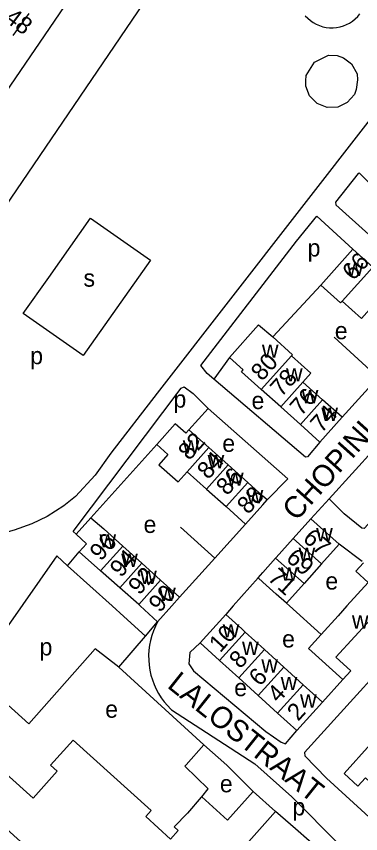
# Model space of a CAD drawing. Extents: x 159045 to 160918, y 380454 to 382516.
# Drawn here: x 159439.6 to 159519.6, y 381697.2 to 381886.8 of the extents above; entities that cross this region are included whole.
import ezdxf

# ---------------------------------------------------------------- set-up
doc = ezdxf.new("R2010")
doc.units = 0
for name, color, linetype in [('BLT_Basislijn', 7, 'Continuous'), ('BLT_Bebouwing', 7, 'Continuous'), ('BLT_Centroide', 7, 'Continuous'), ('BLT_Huisnummer', 7, 'Continuous'), ('BLT_Huisnummer_ tussenligend', 7, 'Continuous'), ('BLT_Onderverdeling_panden', 7, 'Continuous'), ('BLT_Straatnaam', 7, 'Continuous')]:
    doc.layers.add(name, color=color, linetype=linetype)

msp = doc.modelspace()

# ---------------------------------------------------------------- linework, layer by layer
at = {"layer": 'BLT_Basislijn'}
for p, q in [((159499.2, 381812.45), (159510.38, 381824.48)), ((159513.46, 381812.35), (159523.74, 381802.99)), ((159489.15, 381807.67), (159485.53, 381802.65)), ((159523.74, 381802.99), (159515.37, 381793.8)), ((159479.75, 381790.88), (159484.21, 381795.8)), ((159456.94, 381770.48), (159472.26, 381787.47)), ((159508.03, 381770.22), (159512.29, 381774.89)), ((159485.77, 381761.1), (159492.9, 381768.99)), ((159477.78, 381768.31), (159485.77, 381761.1)), ((159519.96, 381760.31), (159514.64, 381764.31)), ((159451.55, 381759.34), (159449.06, 381761.67)), ((159451.55, 381759.34), (159454.27, 381762.54)), ((159451.55, 381759.34), (159461.88, 381750)), ((159477.56, 381752.02), (159485.77, 381761.1)), ((159495.79, 381756.53), (159490.04, 381750)), ((159461.88, 381750), (159464.62, 381747.53)), ((159503.1, 381750), (159502.4, 381750.63)), ((159510.48, 381743.39), (159503.1, 381750)), ((159464.62, 381747.53), (159469.63, 381743)), ((159469.63, 381743), (159472.47, 381746.34)), ((159463.49, 381735.78), (159469.63, 381743)), ((159457.99, 381740.04), (159442.55, 381722.63)), ((159463.49, 381735.78), (159457.99, 381740.04)), ((159483.23, 381717.8), (159463.49, 381735.78)), ((159429.74, 381734.19), (159442.55, 381722.63)), ((159515.49, 381732.94), (159510.79, 381727.64)), ((159488.53, 381713.09), (159483.23, 381717.8)), ((159488.53, 381713.09), (159494.66, 381706.97)), ((159504.49, 381698.29), (159499.86, 381702.3)), ((159514.32, 381689.75), (159504.49, 381698.29))]:
    msp.add_line(p, q, dxfattribs=at)
for points in [[(159502.97, 381935.96), (159489.03, 381918.13), (159477.2, 381901.74), (159431.57, 381834.71), (159406.92, 381794.94), (159403.57, 381788.28), (159398.17, 381779.46), (159394.2, 381769.35), (159393.17, 381763.14)], [(159405.72, 381871.1), (159406.33, 381870.68), (159423.49, 381858.24), (159426.14, 381856.65), (159428.26, 381856.8), (159430.29, 381859.16), (159450.81, 381889.15)], [(159506.78, 381886.96), (159507.34, 381886.38), (159507.95, 381885.86), (159508.62, 381885.4), (159509.32, 381885), (159510.07, 381884.68), (159510.84, 381884.43), (159511.63, 381884.26), (159512.43, 381884.17), (159513.24, 381884.16), (159514.04, 381884.23), (159514.84, 381884.38), (159515.62, 381884.61), (159516.37, 381884.91), (159517.08, 381885.28), (159517.76, 381885.73), (159518.39, 381886.23), (159518.96, 381886.8), (159519.48, 381887.42)], [(159517.38, 381867.77), (159516.53, 381866.85), (159514.31, 381865.77), (159511.85, 381865.72), (159510.69, 381866.16), (159509.54, 381866.6), (159507.74, 381868.38), (159506.88, 381870.61), (159506.92, 381871.87), (159506.96, 381873.13), (159508.89, 381876.22), (159512.13, 381877.83), (159514.16, 381877.74), (159515.65, 381877.24), (159517.52, 381875.79), (159518.81, 381873.46), (159518.93, 381872.12), (159518.61, 381869.85), (159518.22, 381868.69), (159517.38, 381867.77)], [(159522.41, 381863.71), (159472.38, 381799.37)], [(159526.08, 381843.82), (159519.34, 381850.45), (159519.02, 381850.4), (159513.78, 381843.71), (159513.9, 381843.1), (159529.21, 381829.29), (159532.16, 381827.01), (159532.54, 381827.01), (159537.36, 381831.96), (159537.45, 381832.64), (159526.08, 381843.82)], [(159455.18, 381808.15), (159441.26, 381817.9), (159447.17, 381826.27), (159456.89, 381840.03), (159470.78, 381830.27), (159455.18, 381808.15)], [(159485.53, 381802.65), (159483.97, 381803.92), (159482.48, 381805.79), (159504.73, 381834.66), (159509.48, 381840.43), (159517.84, 381832.77)], [(159512.29, 381774.89), (159539.04, 381804.23), (159547.11, 381812.6), (159548.72, 381812.44), (159555.91, 381806.36)], [(159555.91, 381806.36), (159520.46, 381767.98), (159519.92, 381768.08), (159515.83, 381771.39), (159512.29, 381774.89)], [(159510.19, 381788.02), (159507.28, 381784.59), (159506.8, 381784.55), (159485.53, 381802.65)], [(159472.38, 381799.37), (159461.57, 381785.48), (159457.99, 381780.36), (159453.35, 381775.39), (159450.65, 381773.26), (159446.77, 381770.78), (159443.27, 381769.1), (159439.17, 381767.63), (159429.28, 381764.9), (159421.64, 381763.71), (159393.17, 381763.14)], [(159453.51, 381766.64), (159452.87, 381767.28), (159477.9, 381800.52), (159478.64, 381800.84), (159480.69, 381799.32), (159484.04, 381795.95), (159484.21, 381795.8)], [(159497.93, 381774.6), (159502.71, 381779.5), (159484.21, 381795.8)], [(159449.06, 381761.67), (159429.74, 381734.19)], [(159534.68, 381746.95), (159506.62, 381716.02), (159506.68, 381715.24), (159511.71, 381710.04), (159522.46, 381700.23), (159524.85, 381700.15), (159525.8, 381700.5), (159570.94, 381750)], [(159472.47, 381746.34), (159471.94, 381745.3), (159471.49, 381744.23), (159471.11, 381743.14), (159470.81, 381742.02), (159470.59, 381740.88), (159470.44, 381739.73), (159470.38, 381738.57), (159470.39, 381737.41), (159470.49, 381736.26), (159470.66, 381735.11), (159470.92, 381733.98), (159471.24, 381732.87), (159471.65, 381731.78), (159472.13, 381730.72), (159472.68, 381729.7), (159473.3, 381728.72), (159473.99, 381727.79), (159474.74, 381726.91), (159475.55, 381726.07), (159475.72, 381725.91)], [(159482.34, 381741.46), (159479.98, 381739.19), (159479.68, 381736.55), (159480.81, 381734.98), (159497.6, 381720.88), (159501.15, 381718.41), (159502.14, 381718.01), (159504.83, 381721.07)], [(159475.72, 381725.91), (159488.03, 381717.93), (159495.02, 381713.36)], [(159483.23, 381717.8), (159479.11, 381713.17), (159478.78, 381712.81)], [(159482.74, 381705.67), (159484.19, 381707.53), (159478.78, 381712.81)], [(159495.02, 381713.36), (159503.61, 381705.69), (159514.77, 381694.53)]]:
    msp.add_lwpolyline(points, dxfattribs=at)
at = {"layer": 'BLT_Bebouwing'}
for p, q in [((159442.57, 381887.47), (159438.8, 381882.43)), ((159510.38, 381824.48), (159517.84, 381832.77)), ((159517.84, 381832.77), (159522.43, 381828.64)), ((159496.51, 381800.27), (159491.95, 381804.35)), ((159510.8, 381797.88), (159506.23, 381801.95)), ((159501.07, 381796.18), (159496.51, 381800.27)), ((159515.37, 381793.8), (159510.8, 381797.88)), ((159501.07, 381796.18), (159505.63, 381792.1)), ((159510.19, 381788.02), (159515.37, 381793.8)), ((159505.63, 381792.1), (159510.19, 381788.02)), ((159484.35, 381786.76), (159479.75, 381790.88)), ((159488.84, 381782.74), (159484.35, 381786.76)), ((159493.39, 381778.67), (159488.84, 381782.74)), ((159479.33, 381781.14), (159483.81, 381777.12)), ((159483.81, 381777.12), (159488.36, 381773.05)), ((159488.36, 381773.05), (159492.9, 381768.99)), ((159503.95, 381765.66), (159508.03, 381770.22)), ((159508.03, 381770.22), (159514.64, 381764.31)), ((159459.99, 381767.89), (159464.38, 381763.92)), ((159464.38, 381763.92), (159468.77, 381759.95)), ((159514.64, 381764.31), (159510.56, 381759.75)), ((159459.22, 381758.15), (159454.27, 381762.54)), ((159468.77, 381759.95), (159473.17, 381755.99)), ((159510.56, 381759.75), (159506.48, 381755.19)), ((159463.65, 381754.23), (159459.22, 381758.15)), ((159473.17, 381755.99), (159477.56, 381752.02)), ((159468.08, 381750.31), (159463.65, 381754.23)), ((159506.48, 381755.19), (159502.4, 381750.63)), ((159477.56, 381752.02), (159475.75, 381750)), ((159468.42, 381750), (159468.08, 381750.31)), ((159472.47, 381746.34), (159468.42, 381750)), ((159475.75, 381750), (159472.47, 381746.34)), ((159490.04, 381750), (159488.31, 381748.04)), ((159482.34, 381741.46), (159488.31, 381748.04)), ((159492.81, 381743.96), (159497.31, 381739.88)), ((159486.84, 381737.38), (159482.34, 381741.46)), ((159491.34, 381733.3), (159486.84, 381737.38)), ((159501.8, 381735.8), (159506.3, 381731.72)), ((159495.83, 381729.23), (159491.34, 381733.3)), ((159506.3, 381731.72), (159510.79, 381727.64)), ((159500.33, 381725.15), (159495.83, 381729.23)), ((159510.79, 381727.64), (159504.83, 381721.07)), ((159504.83, 381721.07), (159500.33, 381725.15)), ((159499.86, 381702.3), (159494.66, 381706.97))]:
    msp.add_line(p, q, dxfattribs=at)
for points in [[(159515.35, 381820.77), (159514.96, 381820.34), (159510.38, 381824.48)], [(159521.69, 381818.83), (159519.82, 381816.75), (159515.35, 381820.77)], [(159489.15, 381807.67), (159495.92, 381815.23), (159499.2, 381812.45)], [(159499.2, 381812.45), (159503.81, 381808.32), (159503.58, 381808.07)], [(159491.95, 381804.35), (159492.35, 381804.8), (159489.15, 381807.67)], [(159506.23, 381801.95), (159508.09, 381804.03), (159503.58, 381808.07)], [(159479.75, 381790.88), (159479.05, 381790.09), (159476.58, 381792.3), (159472.26, 381787.47)], [(159472.26, 381787.47), (159474.82, 381785.17), (159472.76, 381782.77)], [(159472.76, 381782.77), (159473.98, 381781.67), (159477.22, 381778.78), (159479.33, 381781.14)], [(159497.93, 381774.6), (159496.93, 381775.5), (159493.39, 381778.67)], [(159492.9, 381768.99), (159496.93, 381773.48), (159497.93, 381774.6)], [(159453.51, 381766.64), (159456.94, 381770.48)], [(159456.94, 381770.48), (159459.99, 381767.89)], [(159454.27, 381762.54), (159455.97, 381764.44), (159453.51, 381766.64)], [(159499.88, 381761.1), (159500, 381761.23), (159503.95, 381765.66)], [(159495.79, 381756.53), (159496.93, 381757.8), (159499.88, 381761.1)], [(159516.43, 381750), (159521.4, 381755.48), (159518.5, 381758.1), (159520.26, 381760.04)], [(159502.4, 381750.63), (159500, 381752.77), (159496.93, 381755.51), (159495.79, 381756.53)], [(159516.43, 381750), (159514.39, 381747.74), (159510.48, 381743.39)], [(159515.49, 381732.94), (159517.34, 381734.98), (159513.89, 381738.11), (159522.66, 381747.74), (159524.71, 381750)], [(159488.31, 381748.04), (159492.01, 381744.68), (159492.81, 381743.96)], [(159510.48, 381743.39), (159507.55, 381740.15), (159515.49, 381732.94)], [(159497.31, 381739.88), (159500, 381737.44), (159501.8, 381735.8)], [(159477.24, 381697.88), (159475.49, 381695.9), (159469.69, 381701.11), (159470.95, 381702.56), (159452.81, 381718.89), (159447.57, 381713.08), (159449.14, 381711.66), (159443.55, 381705.43)], [(159521.96, 381717.94), (159515.77, 381711.09), (159518.99, 381708.17), (159520.74, 381710.09), (159524.19, 381706.96), (159527.02, 381710.08), (159526.42, 381710.63), (159528.04, 381712.42)], [(159443.55, 381705.43), (159437.31, 381711.04), (159430.96, 381704.01), (159451.81, 381685.23), (159457.65, 381691.69), (159464.57, 381685.47), (159458.73, 381678.97)], [(159494.66, 381706.97), (159488.69, 381700.32), (159482.74, 381705.67)], [(159482.74, 381705.67), (159482.58, 381705.64), (159479.4, 381701.95), (159476.32, 381698.72), (159477.24, 381697.88)], [(159458.73, 381678.97), (159464.57, 381673.72), (159458.5, 381666.96), (159463.82, 381662.18), (159470.1, 381669.17), (159474.65, 381665.08), (159480.3, 381671.37), (159475.75, 381675.45), (159487.98, 381689.06), (159492.5, 381685), (159498.17, 381691.32), (159493.65, 381695.38), (159499.86, 381702.3)]]:
    msp.add_lwpolyline(points, dxfattribs=at)
at = {"layer": 'BLT_Onderverdeling_panden'}
for p, q in [((159515.35, 381820.77), (159522.43, 381828.64)), ((159496.51, 381800.27), (159503.58, 381808.07)), ((159501.07, 381796.18), (159506.23, 381801.95)), ((159505.63, 381792.1), (159510.8, 381797.88)), ((159479.33, 381781.14), (159484.35, 381786.76)), ((159483.81, 381777.12), (159488.84, 381782.74)), ((159488.36, 381773.05), (159493.39, 381778.67)), ((159510.56, 381759.75), (159503.95, 381765.66)), ((159459.22, 381758.15), (159464.38, 381763.92)), ((159463.65, 381754.23), (159468.77, 381759.95)), ((159506.48, 381755.19), (159499.88, 381761.1)), ((159468.08, 381750.31), (159473.17, 381755.99)), ((159486.84, 381737.38), (159492.81, 381743.96)), ((159491.34, 381733.3), (159497.31, 381739.88)), ((159495.83, 381729.23), (159501.8, 381735.8)), ((159500.33, 381725.15), (159506.3, 381731.72))]:
    msp.add_line(p, q, dxfattribs=at)

# ---------------------------------------------------------------- texts
at = {"layer": 'BLT_Centroide'}
for s, p in [('p', (159507.31, 381831.11)), ('w', (159516.41, 381826.55)), ('s', (159455.25, 381824.11)), ('e', (159513.63, 381811.9)), ('w', (159496.7, 381807.59)), ('p', (159442.87, 381806.1)), ('w', (159502.3, 381802.11)), ('p', (159476.15, 381796.03)), ('w', (159505.94, 381797.03)), ('e', (159494.29, 381795.7)), ('w', (159510.5, 381792.95)), ('w', (159478.31, 381785.38)), ('e', (159487.5, 381785.77)), ('w', (159484.08, 381781.95)), ('w', (159488.59, 381777.89)), ('w', (159493.14, 381773.83)), ('e', (159469.21, 381766.95)), ('w', (159509.3, 381765)), ('w', (159458.95, 381763.59)), ('w', (159505.22, 381760.44)), ('w', (159464, 381759.06)), ('w', (159468.41, 381755.11)), ('w', (159501.13, 381755.88)), ('e', (159511.44, 381753.81)), ('w', (159472.81, 381751.16)), ('w', (159517.61, 381744.75)), ('w', (159487.58, 381742.7)), ('e', (159501.39, 381740.37)), ('p', (159445.04, 381738.53)), ('w', (159492.08, 381738.64)), ('w', (159496.56, 381734.55)), ('w', (159501.06, 381730.48)), ('e', (159490.26, 381729.07)), ('w', (159505.56, 381726.39)), ('e', (159460.29, 381724.07)), ('e', (159486.93, 381706.76)), ('p', (159503.8, 381701.4))]:
    msp.add_text(s, height=4, dxfattribs=at).set_placement(p)
at = {"layer": 'BLT_Huisnummer'}
for s, rotation, p in [('66', 47.975, (159517.93, 381825.33)), ('80', 48.1566, (159496.73, 381802.01)), ('74', 48.1538, (159510.54, 381789.99)), ('82', 48.1512, (159479.82, 381783.59)), ('88', 48.1526, (159493.5, 381771.08)), ('96', 48.1561, (159459.27, 381760.24)), ('67', 318.1968, (159505.96, 381765.34)), ('71', 318.2093, (159497.84, 381756.18)), ('90', 48.1565, (159472.96, 381748.27)), ('10', 47.7879, (159486.99, 381738.98)), ('6', 47.7884, (159496.23, 381731.17)), ('2', 47.7988, (159505.12, 381723.1))]:
    msp.add_text(s, height=4, rotation=rotation, dxfattribs=at).set_placement(p)
at = {"layer": 'BLT_Huisnummer_ tussenligend'}
for s, rotation, p in [('148', 323.1826, (159434.29, 381887.68)), ('78', 48.1538, (159501.21, 381798.32)), ('76', 48.1538, (159505.79, 381793.9)), ('84', 48.1512, (159484.22, 381779.17)), ('86', 48.1512, (159488.63, 381775.43)), ('69', 318.1968, (159502.06, 381760.75)), ('94', 48.1565, (159463.96, 381756.42)), ('92', 48.1565, (159468.22, 381752.35)), ('8', 47.7884, (159491.66, 381735.25)), ('4', 47.7988, (159500.53, 381727.33))]:
    msp.add_text(s, height=4, rotation=rotation, dxfattribs=at).set_placement(p)
at = {"layer": 'BLT_Straatnaam'}
for s, rotation, p in [('CHOPINLAAN', 48.1941, (159504.7, 381769.49)), ('LALOSTRAAT', 321.41, (159474.46, 381731.22))]:
    msp.add_text(s, height=5, rotation=rotation, dxfattribs=at).set_placement(p)

doc.saveas('drawing.dxf')
